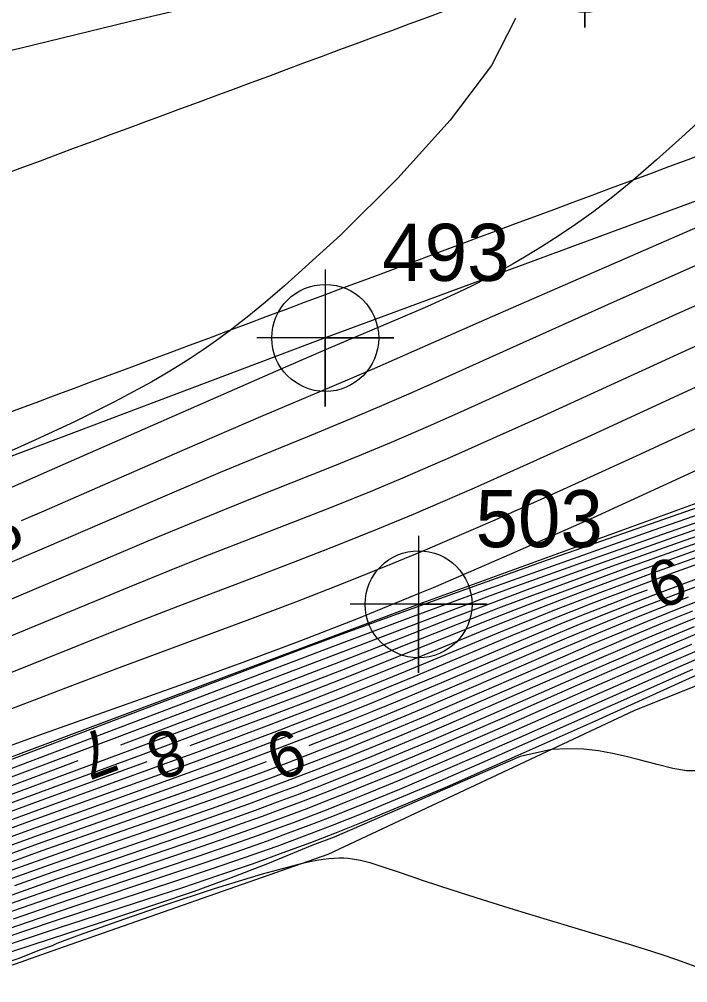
# Model space of a CAD drawing. Extents: x 2602990 to 2605851, y 618069 to 619180.
# Drawn here: x 2603415.29 to 2603444.59, y 618412.48 to 618454.68 of the extents above; entities that cross this region are included whole.
import ezdxf

# ---------------------------------------------------------------- set-up
doc = ezdxf.new("R2010")
doc.units = 0
for name, color, linetype in [('DTM Contours Major', 7, 'Continuous'), ('DTM Contours Major Text', 7, 'Continuous'), ('DTM Contours Minor', 7, 'Continuous'), ('DTM Contours Minor Text', 7, 'Continuous'), ('Exist DTM Breakline', 7, 'Continuous'), ('Exist DTM Breakline Cogo Number', 7, 'Continuous'), ('Exist DTM Breakline Cogo Point CELL', 7, 'Continuous'), ('Exist DTM Crownline', 7, 'Continuous'), ('Exist DTM Crownline Cogo Point CELL', 7, 'Continuous'), ('Exist DTM Drainline', 7, 'Continuous'), ('Exist DTM Drainline Cogo Number', 7, 'Continuous'), ('Exist DTM Drainline Cogo Point CELL', 7, 'Continuous'), ('Exist Roads EOP', 7, 'Continuous'), ('PH Exist DTM Breakline', 7, 'Continuous')]:
    doc.layers.add(name, color=color, linetype=linetype)

# ---------------------------------------------------------------- blocks, each defined once
blk = doc.blocks.new('EXIST DTM CROWNLINE COGO POINT')
at = {"layer": 'Exist DTM Crownline Cogo Point CELL'}
blk.add_lwpolyline([(0, 0.06), (0, -0.06), (0, 0), (0.06, 0), (-0.06, 0)], dxfattribs=at)
blk.add_circle((0, 0), 0.04688, dxfattribs=at)
blk = doc.blocks.new('EXIST DTM BREAKLINE COGO POINT')
at = {"layer": 'Exist DTM Breakline Cogo Point CELL'}
blk.add_lwpolyline([(0, 0.06), (0, -0.06), (0, 0), (0.06, 0), (-0.06, 0)], dxfattribs=at)
blk.add_circle((0, 0), 0.04688, dxfattribs=at)
blk = doc.blocks.new('EXIST DTM DRAINLINE COGO POINT')
at = {"layer": 'Exist DTM Drainline Cogo Point CELL'}
blk.add_lwpolyline([(0, 0.06), (0, -0.06), (0, 0), (0.06, 0), (-0.06, 0)], dxfattribs=at)
blk.add_circle((0, 0), 0.04688, dxfattribs=at)

msp = doc.modelspace()

# ---------------------------------------------------------------- linework, layer by layer
at = {"layer": 'DTM Contours Major'}
for points in [[(2603462.034, 618453.813), (2603461.574, 618453.427), (2603461.138, 618453.078), (2603460.735, 618452.778), (2603460.531, 618452.635), (2603460.321, 618452.497), (2603460.105, 618452.361), (2603459.878, 618452.226), (2603459.552, 618452.044), (2603459.198, 618451.859), (2603458.81, 618451.665), (2603458.38, 618451.461), (2603457.375, 618451), (2603456.424, 618450.574), (2603453.634, 618449.341), (2603450.251, 618447.858), (2603436.038, 618441.656), (2603430.859, 618439.387), (2603428.974, 618438.579), (2603425.865, 618437.262), (2603422.557, 618435.834), (2603416.366, 618433.139), (2603415.381, 618432.713)], [(2603422.782, 618422.866), (2603424.499, 618423.506), (2603426.195, 618424.146), (2603427.835, 618424.773), (2603429.397, 618425.38), (2603430.861, 618425.959), (2603432.368, 618426.57), (2603435.938, 618428.033), (2603437.412, 618428.622), (2603439.062, 618429.263), (2603439.976, 618429.609), (2603442.593, 618430.572), (2603445.528, 618431.624), (2603448.639, 618432.717), (2603451.785, 618433.807), (2603454.825, 618434.846), (2603458.689, 618436.15), (2603464.698, 618438.156)], [(2603410.417, 618414.707), (2603415.392, 618416.478), (2603416.947, 618417.024), (2603419.639, 618417.951), (2603422.207, 618418.829), (2603423.449, 618419.259), (2603424.667, 618419.688), (2603425.645, 618420.04), (2603426.614, 618420.396), (2603427.581, 618420.76), (2603428.554, 618421.134), (2603429.539, 618421.522), (2603430.543, 618421.926), (2603431.936, 618422.502), (2603433.368, 618423.107), (2603434.83, 618423.734), (2603437.809, 618425.032), (2603440.702, 618426.298), (2603442.093, 618426.902), (2603443.485, 618427.498), (2603444.879, 618428.084)], [(2603412.516, 618419.101), (2603416.414, 618420.536), (2603420.906, 618422.175)]]:
    msp.add_lwpolyline(points, dxfattribs=at)
at = {"layer": 'DTM Contours Minor'}
for points in [[(2603486.571, 618462.396), (2603485.783, 618461.995), (2603484.922, 618461.572), (2603483.943, 618461.107), (2603481.19, 618459.842), (2603477.813, 618458.331), (2603474.018, 618456.658), (2603470.008, 618454.904), (2603459.38, 618450.27), (2603453.443, 618447.662), (2603446.949, 618444.791), (2603440.944, 618442.116), (2603436.934, 618440.315), (2603433.382, 618438.716), (2603432.35, 618438.258), (2603431.061, 618437.697), (2603429.829, 618437.176), (2603427.92, 618436.392), (2603425.164, 618435.264), (2603424.103, 618434.822), (2603421.774, 618433.834), (2603416.391, 618431.52), (2603413.497, 618430.282)], [(2603488.015, 618459.551), (2603481.926, 618456.833), (2603476.297, 618454.334), (2603465.036, 618449.35), (2603451.603, 618443.363), (2603446.968, 618441.282), (2603444.646, 618440.23), (2603438.235, 618437.299), (2603436.214, 618436.385), (2603434.274, 618435.522), (2603432.092, 618434.577), (2603430.771, 618434.025), (2603429.043, 618433.327), (2603427.644, 618432.777), (2603423.358, 618431.114), (2603421.867, 618430.522), (2603420.115, 618429.811), (2603414.444, 618427.466)], [(2603410.635, 618452.33), (2603415.324, 618453.415), (2603420.167, 618454.591), (2603424.922, 618455.715)], [(2603486.903, 618455.692), (2603482.135, 618453.535), (2603477.67, 618451.529), (2603466.538, 618446.575), (2603459.947, 618443.612), (2603455.678, 618441.685), (2603452.547, 618440.259), (2603450.854, 618439.48), (2603445.184, 618436.854), (2603442.168, 618435.464), (2603439.126, 618434.08), (2603436.129, 618432.744), (2603432.98, 618431.387), (2603431.663, 618430.838), (2603429.494, 618429.964), (2603427.405, 618429.15), (2603425.386, 618428.386), (2603419.679, 618426.269), (2603417.517, 618425.453), (2603414.066, 618424.14)], [(2603472.925, 618454.571), (2603469.704, 618453.148), (2603461.342, 618449.435), (2603446.728, 618442.934), (2603444.068, 618441.743), (2603441.52, 618440.596), (2603436.336, 618438.244), (2603434.785, 618437.545), (2603433.316, 618436.893), (2603431.593, 618436.146), (2603430.291, 618435.599), (2603428.894, 618435.031), (2603425.506, 618433.687), (2603424.279, 618433.196), (2603422.983, 618432.669), (2603420.925, 618431.813), (2603413.975, 618428.875)], [(2603437.035, 618454.708), (2603435.987, 618452.66), (2603434.178, 618450.261), (2603431.883, 618447.716), (2603429.373, 618445.228), (2603426.92, 618443.003), (2603426.083, 618442.288), (2603425.68, 618441.954), (2603425.288, 618441.636), (2603424.905, 618441.333), (2603424.533, 618441.046), (2603423.935, 618440.604), (2603423.356, 618440.197), (2603422.791, 618439.82), (2603422.232, 618439.467), (2603421.672, 618439.13), (2603421.105, 618438.804), (2603419.461, 618437.92), (2603417.74, 618437.065), (2603415.971, 618436.239), (2603414.184, 618435.441)], [(2603410.772, 618421.387), (2603416.399, 618423.403), (2603420.602, 618424.895), (2603422.899, 618425.715), (2603425.225, 618426.562), (2603427.612, 618427.457), (2603430.09, 618428.422), (2603432.942, 618429.584), (2603433.444, 618429.794), (2603436.882, 618431.273), (2603440.455, 618432.864), (2603444.053, 618434.503), (2603447.562, 618436.127), (2603455.19, 618439.68), (2603458.709, 618441.299), (2603463.637, 618443.542), (2603467.875, 618445.456), (2603472.219, 618447.399), (2603478.756, 618450.312), (2603487.382, 618454.165)], [(2603445.525, 618450.612), (2603444.33, 618449.517), (2603443.225, 618448.517), (2603442.191, 618447.618), (2603441.308, 618446.899), (2603440.468, 618446.259), (2603439.668, 618445.688), (2603438.909, 618445.177), (2603438.188, 618444.719), (2603437.504, 618444.302), (2603436.934, 618443.966), (2603436.373, 618443.648), (2603435.804, 618443.342), (2603435.174, 618443.023), (2603434.522, 618442.709), (2603433.857, 618442.403), (2603433.19, 618442.105), (2603431.88, 618441.54), (2603428.851, 618440.254), (2603426.524, 618439.247), (2603416.609, 618434.897), (2603412.686, 618433.182)], [(2603491.353, 618450.711), (2603484.007, 618447.526), (2603480.486, 618446.013), (2603477.308, 618444.673), (2603475.611, 618443.976), (2603474.05, 618443.352), (2603472.568, 618442.778), (2603470.897, 618442.155), (2603469.231, 618441.555), (2603467.547, 618440.966), (2603465.82, 618440.375), (2603458.89, 618438.044), (2603455.238, 618436.805), (2603451.184, 618435.418), (2603446.911, 618433.945), (2603442.601, 618432.447), (2603438.436, 618430.984), (2603433.913, 618429.373), (2603431.855, 618428.628), (2603429.4, 618427.726), (2603427.027, 618426.842), (2603424.678, 618425.958), (2603419.827, 618424.112), (2603414.576, 618422.113)], [(2603471.568, 618450.527), (2603466.502, 618448.28), (2603460.271, 618445.495), (2603453.681, 618442.543), (2603449.801, 618440.79), (2603447.768, 618439.863), (2603440.193, 618436.379), (2603437.674, 618435.236), (2603435.223, 618434.144), (2603432.558, 618432.993), (2603430.988, 618432.34), (2603429.219, 618431.629), (2603427.486, 618430.952), (2603425.781, 618430.3), (2603422.428, 618429.028), (2603420.766, 618428.388), (2603419.344, 618427.828), (2603414.878, 618426.042)], [(2603399.856, 618415.829), (2603421.294, 618423.877), (2603427.422, 618426.2), (2603433.822, 618428.643), (2603435.786, 618429.376), (2603436.901, 618429.784), (2603439.966, 618430.886), (2603443.502, 618432.134), (2603447.305, 618433.462), (2603451.17, 618434.798), (2603454.89, 618436.074), (2603459.071, 618437.495), (2603465.957, 618439.813), (2603467.519, 618440.348), (2603469.053, 618440.883), (2603470.568, 618441.424), (2603472.076, 618441.979), (2603473.009, 618442.331), (2603473.955, 618442.697), (2603474.929, 618443.08), (2603475.941, 618443.486), (2603477.006, 618443.921), (2603477.919, 618444.299)], [(2603411.378, 618420.524), (2603420.72, 618424.055), (2603429.187, 618427.265), (2603432.689, 618428.577), (2603435.152, 618429.481), (2603436.042, 618429.803), (2603439.331, 618430.977), (2603443.079, 618432.295), (2603447.079, 618433.688), (2603451.123, 618435.086), (2603455.006, 618436.417), (2603459.909, 618438.082), (2603465.904, 618440.1)], [(2603419.743, 618422.906), (2603421.736, 618423.65), (2603425.714, 618425.151), (2603429.304, 618426.524), (2603432.006, 618427.575), (2603434.155, 618428.413), (2603435.786, 618429.036), (2603437.681, 618429.741), (2603440.605, 618430.799), (2603443.976, 618431.995), (2603447.602, 618433.262), (2603451.287, 618434.537), (2603454.839, 618435.755), (2603458.954, 618437.152), (2603464.465, 618439.002)], [(2603411.959, 618419.632), (2603416.921, 618421.474), (2603420.149, 618422.668), (2603424.035, 618424.12), (2603425.896, 618424.823), (2603427.674, 618425.502), (2603429.346, 618426.147), (2603431.518, 618426.999), (2603434.506, 618428.188), (2603436.314, 618428.893), (2603437.688, 618429.413), (2603438.445, 618429.695), (2603441.259, 618430.72), (2603444.481, 618431.867), (2603447.934, 618433.076), (2603451.439, 618434.289), (2603454.819, 618435.447), (2603458.857, 618436.815), (2603463.422, 618438.345)], [(2603412.233, 618419.364), (2603416.234, 618420.844), (2603420.601, 618422.448), (2603422.451, 618423.134), (2603424.275, 618423.816), (2603426.053, 618424.487), (2603427.76, 618425.139), (2603429.376, 618425.765), (2603430.877, 618426.356), (2603432.904, 618427.172), (2603435.505, 618428.222), (2603436.856, 618428.755), (2603438.371, 618429.336), (2603439.209, 618429.651), (2603441.923, 618430.645), (2603445.001, 618431.744), (2603448.283, 618432.895), (2603451.608, 618434.047), (2603454.817, 618435.145), (2603458.77, 618436.482), (2603464.631, 618438.442)], [(2603412.803, 618418.838), (2603416.6, 618420.23), (2603421.418, 618421.977), (2603423.071, 618422.584), (2603424.715, 618423.195), (2603426.332, 618423.804), (2603427.903, 618424.405), (2603429.413, 618424.993), (2603430.841, 618425.561), (2603432.485, 618426.231), (2603436.383, 618427.848), (2603437.98, 618428.495), (2603438.843, 618428.836), (2603439.762, 618429.193), (2603440.747, 618429.568), (2603443.265, 618430.501), (2603446.057, 618431.504), (2603448.998, 618432.539), (2603451.966, 618433.567), (2603454.838, 618434.549), (2603458.61, 618435.819), (2603463.493, 618437.443)], [(2603413.092, 618418.577), (2603415.677, 618419.523), (2603421.8, 618421.731), (2603423.366, 618422.303), (2603424.925, 618422.882), (2603426.465, 618423.461), (2603427.969, 618424.037), (2603429.425, 618424.605), (2603430.817, 618425.161), (2603432.598, 618425.891), (2603436.837, 618427.667), (2603438.56, 618428.372), (2603439.487, 618428.742), (2603440.47, 618429.127), (2603441.52, 618429.529), (2603443.937, 618430.428), (2603446.585, 618431.383), (2603449.357, 618432.361), (2603452.148, 618433.328), (2603454.855, 618434.252), (2603458.531, 618435.488), (2603463.61, 618437.173)], [(2603428.005, 618422.875), (2603428.17, 618422.938), (2603429.458, 618423.443), (2603430.726, 618423.952), (2603431.825, 618424.403), (2603432.91, 618424.857), (2603435.063, 618425.774), (2603438.245, 618427.138), (2603439.286, 618427.579), (2603440.357, 618428.025), (2603441.468, 618428.479), (2603442.628, 618428.943), (2603443.848, 618429.418), (2603445.938, 618430.206), (2603448.148, 618431.011), (2603450.42, 618431.817), (2603452.696, 618432.607), (2603454.918, 618433.365), (2603457.028, 618434.073), (2603460.655, 618435.271), (2603463.927, 618436.353)], [(2603413.67, 618418.053), (2603415.98, 618418.891), (2603419.399, 618420.11), (2603422.538, 618421.229), (2603423.942, 618421.738), (2603425.342, 618422.255), (2603426.731, 618422.778), (2603428.101, 618423.303), (2603429.447, 618423.83), (2603430.759, 618424.356), (2603431.794, 618424.78), (2603433.814, 618425.628), (2603437.769, 618427.312), (2603438.743, 618427.721), (2603439.75, 618428.137), (2603440.8, 618428.563), (2603441.904, 618429.002), (2603443.072, 618429.455), (2603445.275, 618430.281)], [(2603413.381, 618418.315), (2603415.827, 618419.206), (2603419.136, 618420.393), (2603422.173, 618421.481), (2603423.656, 618422.021), (2603425.134, 618422.568), (2603426.597, 618423.119), (2603428.035, 618423.67), (2603429.436, 618424.217), (2603430.79, 618424.759), (2603431.76, 618425.155), (2603433.637, 618425.939), (2603437.299, 618427.488), (2603438.207, 618427.866), (2603439.15, 618428.253), (2603440.139, 618428.651), (2603441.184, 618429.063), (2603442.296, 618429.492), (2603442.82, 618429.688)], [(2603414.246, 618417.529), (2603416.296, 618418.266), (2603418.756, 618419.135), (2603422.158, 618420.328), (2603423.254, 618420.718), (2603424.509, 618421.171), (2603425.759, 618421.632), (2603427.003, 618422.099), (2603428.24, 618422.574), (2603429.47, 618423.056), (2603430.692, 618423.548), (2603431.852, 618424.025), (2603433.007, 618424.51), (2603435.313, 618425.496), (2603438.727, 618426.967), (2603439.837, 618427.439), (2603440.972, 618427.915), (2603442.142, 618428.397), (2603443.356, 618428.885), (2603444.623, 618429.381)], [(2603414.533, 618417.266), (2603416.457, 618417.954), (2603418.978, 618418.84), (2603422.482, 618420.062), (2603423.608, 618420.461), (2603424.792, 618420.888), (2603425.97, 618421.321), (2603427.143, 618421.762), (2603428.314, 618422.211), (2603429.484, 618422.671), (2603430.655, 618423.143), (2603431.876, 618423.645), (2603433.1, 618424.16), (2603435.563, 618425.216), (2603439.215, 618426.797), (2603440.393, 618427.302), (2603441.594, 618427.808), (2603442.822, 618428.317), (2603444.087, 618428.829), (2603445.395, 618429.344)], [(2603414.819, 618417.003), (2603416.619, 618417.643), (2603419.2, 618418.544), (2603422.804, 618419.794), (2603423.961, 618420.203), (2603425.075, 618420.604), (2603426.182, 618421.011), (2603427.286, 618421.426), (2603428.391, 618421.85), (2603429.5, 618422.287), (2603430.619, 618422.737), (2603431.897, 618423.265), (2603433.191, 618423.81), (2603434.497, 618424.368), (2603439.706, 618426.629), (2603440.956, 618427.167), (2603442.22, 618427.703), (2603443.505, 618428.239), (2603444.818, 618428.773)], [(2603415.106, 618416.741), (2603416.782, 618417.333), (2603419.42, 618418.248), (2603421.918, 618419.107), (2603423.127, 618419.527), (2603424.313, 618419.945), (2603425.359, 618420.322), (2603426.397, 618420.703), (2603427.432, 618421.092), (2603428.471, 618421.491), (2603429.518, 618421.904), (2603430.581, 618422.332), (2603431.917, 618422.884), (2603433.28, 618423.458), (2603434.663, 618424.051), (2603437.472, 618425.272), (2603440.203, 618426.463), (2603441.523, 618427.033), (2603442.851, 618427.6), (2603444.191, 618428.162), (2603445.548, 618428.717)], [(2603445.567, 618428.004), (2603444.121, 618427.396), (2603442.666, 618426.771), (2603439.734, 618425.491), (2603436.562, 618424.101), (2603434.994, 618423.419), (2603433.454, 618422.756), (2603431.953, 618422.121), (2603430.503, 618421.521), (2603429.561, 618421.142), (2603428.641, 618420.779), (2603427.734, 618420.43), (2603426.834, 618420.091), (2603425.933, 618419.759), (2603425.025, 618419.432), (2603423.774, 618418.992), (2603422.496, 618418.551), (2603418.498, 618417.19), (2603417.111, 618416.714), (2603414.206, 618415.697)], [(2603444.755, 618427.291), (2603443.238, 618426.637), (2603440.158, 618425.289), (2603436.812, 618423.819), (2603435.159, 618423.099), (2603433.54, 618422.402), (2603431.968, 618421.737), (2603430.46, 618421.114), (2603429.585, 618420.762), (2603428.731, 618420.425), (2603427.892, 618420.102), (2603427.06, 618419.788), (2603426.227, 618419.481), (2603425.388, 618419.178), (2603424.102, 618418.726), (2603422.787, 618418.273), (2603417.276, 618416.405), (2603414.62, 618415.484)], [(2603445.386, 618427.184), (2603443.805, 618426.501), (2603440.575, 618425.084), (2603437.056, 618423.536), (2603435.318, 618422.778), (2603433.62, 618422.046), (2603431.978, 618421.351), (2603430.412, 618420.705), (2603429.608, 618420.382), (2603428.824, 618420.073), (2603428.054, 618419.776), (2603427.291, 618419.488), (2603426.529, 618419.206), (2603425.762, 618418.928), (2603424.437, 618418.461), (2603423.082, 618417.995), (2603420.296, 618417.057), (2603417.438, 618416.096), (2603415.028, 618415.269)], [(2603447.002, 618426.868), (2603440.531, 618423.941), (2603438.297, 618422.938), (2603436.127, 618421.975), (2603434.04, 618421.065), (2603432.058, 618420.22), (2603430.199, 618419.454), (2603429.107, 618419.019), (2603428.052, 618418.611), (2603427.012, 618418.223), (2603425.499, 618417.679), (2603423.979, 618417.154), (2603422.45, 618416.642), (2603420.915, 618416.138), (2603417, 618414.866), (2603412.539, 618413.395)], [(2603445.929, 618427.06), (2603444.264, 618426.334), (2603437.228, 618423.222), (2603435.421, 618422.432), (2603433.656, 618421.67), (2603431.955, 618420.95), (2603430.338, 618420.284), (2603428.911, 618419.717), (2603428.217, 618419.449), (2603426.845, 618418.936), (2603426.154, 618418.685), (2603424.787, 618418.202), (2603423.389, 618417.721), (2603421.965, 618417.242), (2603417.598, 618415.787), (2603414.311, 618414.671)], [(2603444.797, 618426.193), (2603441.284, 618424.634), (2603437.456, 618422.936), (2603435.567, 618422.107), (2603433.724, 618421.31), (2603431.948, 618420.559), (2603430.262, 618419.865), (2603429.006, 618419.367), (2603427.787, 618418.9), (2603426.575, 618418.453), (2603425.154, 618417.948), (2603423.705, 618417.45), (2603422.233, 618416.955), (2603416.787, 618415.155), (2603408.825, 618412.48)], [(2603444.982, 618421.757), (2603444.53, 618421.766), (2603443.943, 618421.869), (2603443.243, 618422.038), (2603442.454, 618422.244), (2603441.89, 618422.387), (2603441.296, 618422.52), (2603440.673, 618422.631), (2603440.02, 618422.705), (2603439.337, 618422.731), (2603438.623, 618422.694), (2603437.243, 618422.383), (2603431.078, 618419.718), (2603429.093, 618418.86), (2603428.121, 618418.497), (2603426.173, 618417.686), (2603424.576, 618417.068), (2603422.956, 618416.48), (2603421.314, 618415.913), (2603419.649, 618415.359), (2603413.548, 618413.374)], [(2603397.184, 618414.473), (2603415.908, 618421.475), (2603417.869, 618422.207)], [(2603413.958, 618417.791), (2603416.137, 618418.578), (2603418.531, 618419.429), (2603421.833, 618420.594), (2603422.898, 618420.974), (2603424.226, 618421.455), (2603425.55, 618421.943), (2603426.136, 618422.163)], [(2603416.198, 618413.918), (2603416.578, 618414.045), (2603416.754, 618414.116), (2603416.961, 618414.205), (2603417.94, 618414.577), (2603419.585, 618415.166), (2603421.64, 618415.874), (2603423.849, 618416.601), (2603425.954, 618417.246), (2603427.7, 618417.71), (2603428.035, 618417.783), (2603428.339, 618417.841), (2603428.615, 618417.885), (2603428.866, 618417.917), (2603429.097, 618417.936), (2603429.311, 618417.945), (2603429.517, 618417.943), (2603429.711, 618417.932), (2603429.896, 618417.912), (2603430.075, 618417.883), (2603430.252, 618417.848), (2603430.428, 618417.805), (2603430.659, 618417.742), (2603431.147, 618417.589), (2603431.981, 618417.302), (2603433.032, 618416.949), (2603434.245, 618416.553), (2603435.578, 618416.129), (2603436.985, 618415.689), (2603438.423, 618415.247), (2603442.021, 618414.165), (2603442.721, 618413.948), (2603443.412, 618413.726), (2603444.094, 618413.496), (2603445.101, 618413.132)], [(2603361.959, 618394.628), (2603367.467, 618396.399), (2603370.576, 618397.419), (2603373.523, 618398.424), (2603376.109, 618399.364), (2603377.109, 618399.757), (2603378.02, 618400.135), (2603380.042, 618400.929), (2603388.894, 618404.654), (2603392.864, 618406.072), (2603396.7, 618407.462), (2603401.773, 618409.161), (2603407.171, 618410.913), (2603411.982, 618412.461), (2603415.295, 618413.548), (2603416.198, 618413.918)]]:
    msp.add_lwpolyline(points, dxfattribs=at)
at = {"layer": 'Exist DTM Breakline'}
msp.add_lwpolyline([(2603537.954, 618480.779), (2603486.109, 618461.906), (2603428.704, 618440.722), (2603369.241, 618418.295), (2603303.922, 618394.289), (2603246.763, 618372.687), (2603198.271, 618355.074)], dxfattribs=at)
at = {"layer": 'Exist DTM Crownline'}
msp.add_spline([(2603233.488, 618380.754), (2603285.185, 618400.095), (2603335.457, 618418.629), (2603390.812, 618439.069), (2603440.087, 618457.325), (2603493.996, 618477.231), (2603542.655, 618495.301), (2603600.808, 618516.867), (2603653.659, 618536.362), (2603706.222, 618555.742), (2603764.811, 618577.593), (2603823.52, 618599.847), (2603878.564, 618620.56), (2603937.951, 618643.078), (2603997.369, 618665.789), (2604036.209, 618680.665), (2604055.311, 618688.017)], degree=3, dxfattribs=at)
at = {"layer": 'Exist DTM Drainline'}
msp.add_lwpolyline([(2603204.098, 618342.063), (2603247.886, 618359.31), (2603300.002, 618379.256), (2603348.063, 618397.511), (2603388.725, 618412.554), (2603432.793, 618429.056), (2603474.09, 618444.074), (2603510.151, 618459.891), (2603545.952, 618474.924)], dxfattribs=at)
at = {"layer": 'Exist Roads EOP'}
for points in [[(2603230.17, 618389.98), (2603282.929, 618409.597), (2603332.773, 618427.868), (2603388.167, 618448.413), (2603437.203, 618466.721), (2603490.778, 618486.527), (2603539.039, 618504.558), (2603597.451, 618526.156), (2603651.053, 618545.972), (2603705.208, 618566.084), (2603762.02, 618587.183), (2603820.334, 618609.162), (2603876.341, 618629.99), (2603934.909, 618652.28), (2603996.409, 618675.568), (2604033.216, 618689.957), (2604052.01, 618697.199)], [(2604034.633, 618668.486), (2603984.89, 618650.123), (2603936.767, 618631.654), (2603888.195, 618613.335), (2603837.766, 618594.258), (2603782.918, 618573.705), (2603731.939, 618554.39), (2603671.126, 618532.171), (2603621.822, 618514.106), (2603561.545, 618491.877), (2603506.421, 618471.293), (2603452.163, 618451.33), (2603398.364, 618431.316), (2603341.431, 618410.355), (2603281.65, 618388.199), (2603223.033, 618366.475), (2603185.717, 618352.612)]]:
    msp.add_spline(points, degree=3, dxfattribs=at)
at = {"layer": 'PH Exist DTM Breakline'}
msp.add_lwpolyline([(2603546.278, 618467.89), (2603526.855, 618460.306), (2603507.213, 618451.651), (2603485.725, 618442.619), (2603466.383, 618433.876), (2603454.696, 618429.386), (2603442.234, 618424.385), (2603428.822, 618418.102), (2603416.965, 618413.956), (2603393.207, 618405.535), (2603378.639, 618399.772), (2603357.505, 618392.883), (2603332.502, 618384.211), (2603305.954, 618375.46), (2603282.242, 618367.811), (2603247.909, 618354.209), (2603229.683, 618345.761), (2603219.668, 618341.177), (2603212.41, 618339.282), (2603206.143, 618338.068)], dxfattribs=at)

# ---------------------------------------------------------------- block references
at = {"layer": 'Exist DTM Breakline Cogo Point CELL', "xscale": 50, "yscale": 50}
msp.add_blockref('EXIST DTM BREAKLINE COGO POINT', (2603428.704, 618440.722), dxfattribs=at)
at = {"layer": 'Exist DTM Crownline Cogo Point CELL', "xscale": 50, "yscale": 50}
msp.add_blockref('EXIST DTM CROWNLINE COGO POINT', (2603440.087, 618457.325), dxfattribs=at)
at = {"layer": 'Exist DTM Drainline Cogo Point CELL', "xscale": 50, "yscale": 50}
msp.add_blockref('EXIST DTM DRAINLINE COGO POINT', (2603432.793, 618429.056), dxfattribs=at)
msp.add_blockref('EXIST DTM DRAINLINE COGO POINT', (2603432.793, 618429.056), dxfattribs=at)

# ---------------------------------------------------------------- texts
at = {"layer": 'DTM Contours Major Text'}
for rotation, p in [(23.3905, (2603414.26, 618431.139)), (200.2296, (2603422.112, 618423.685))]:
    msp.add_text('8', height=2, rotation=rotation, dxfattribs=at).set_placement(p)
at = {"layer": 'DTM Contours Minor Text'}
for s, rotation, p in [('9', 200.4592, (2603444.02, 618431.203)), ('7', 200.4633, (2603419.069, 618423.722)), ('9', 200.8334, (2603427.326, 618423.683))]:
    msp.add_text(s, height=2, rotation=rotation, dxfattribs=at).set_placement(p)
at = {"layer": 'Exist DTM Breakline Cogo Number'}
msp.add_text('493', height=2.5, dxfattribs=at).set_placement((2603431.204, 618443.222))
at = {"layer": 'Exist DTM Drainline Cogo Number'}
msp.add_text('503', height=2.5, dxfattribs=at).set_placement((2603435.293, 618431.556))

doc.saveas('drawing.dxf')
